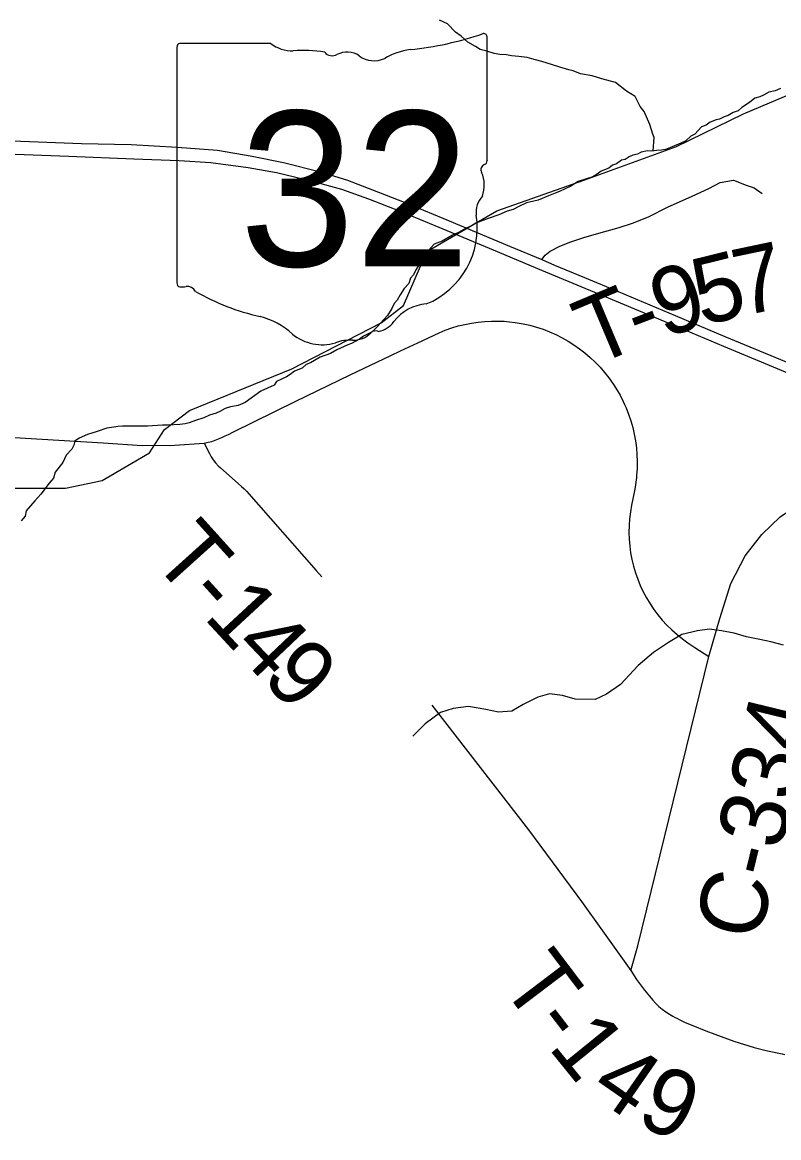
# Model space of a CAD drawing. Extents: x 0 to 34, y 0 to 22.
# Drawn here: x 8.4291 to 8.7507, y 15.8369 to 16.3111 of the extents above; entities that cross this region are included whole.
import ezdxf

# ---------------------------------------------------------------- set-up
doc = ezdxf.new("R2010")
doc.units = 0
for name, color, linetype in [('GM_X_County_Road', 7, 'Continuous'), ('GM_X_County_Road_Text', 7, 'Continuous'), ('GM_X_Minor_River', 7, 'Continuous'), ('GM_X_Rail_Line', 7, 'Continuous'), ('GM_X_State_Location', 7, 'Continuous'), ('GM_X_State_Route', 7, 'Continuous'), ('GM_X_State_Shield', 7, 'Continuous'), ('GM_X_Township_Road', 7, 'Continuous'), ('GM_X_Township_Road_Text', 7, 'Continuous')]:
    doc.layers.add(name, color=color, linetype=linetype)

msp = doc.modelspace()

# ---------------------------------------------------------------- linework, layer by layer
at = {"layer": 'GM_X_County_Road'}
for points in [[(8.597202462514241, 16.17481805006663), (8.60628499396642, 16.17912551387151), (8.608954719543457, 16.180203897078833), (8.611672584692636, 16.18115365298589), (8.61443271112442, 16.18197294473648), (8.617228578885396, 16.182659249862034), (8.620054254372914, 16.183211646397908), (8.622902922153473, 16.183628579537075), (8.625768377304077, 16.1839088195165), (8.628644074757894, 16.18405234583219), (8.631523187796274, 16.18405825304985), (8.633905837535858, 16.183959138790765), (8.636282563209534, 16.183766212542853), (8.638650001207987, 16.183479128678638), (8.640339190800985, 16.183215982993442), (8.642020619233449, 16.182904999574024), (8.644886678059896, 16.182260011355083), (8.64771762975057, 16.181475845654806), (8.65050758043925, 16.1805549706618), (8.653249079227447, 16.17949925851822), (8.655935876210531, 16.17831152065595), (8.658561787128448, 16.176994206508), (8.661120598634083, 16.17555077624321), (8.663605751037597, 16.173984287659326), (8.666012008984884, 16.17229883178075), (8.668333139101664, 16.170498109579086), (8.670563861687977, 16.16858645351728), (8.672698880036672, 16.16656855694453), (8.674733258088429, 16.16444905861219), (8.67666197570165, 16.162233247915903), (8.678480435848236, 16.159925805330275), (8.680184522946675, 16.157532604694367), (8.681769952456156, 16.15505954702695), (8.683233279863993, 16.152512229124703), (8.684570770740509, 16.149896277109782), (8.685174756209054, 16.14855751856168), (8.685779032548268, 16.14721877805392), (8.686855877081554, 16.144485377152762), (8.68779817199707, 16.141702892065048), (8.688603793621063, 16.138877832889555), (8.689271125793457, 16.136016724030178), (8.689798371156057, 16.133126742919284), (8.6901842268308, 16.130214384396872), (8.690427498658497, 16.127286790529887), (8.690528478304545, 16.12435049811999), (8.690486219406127, 16.121412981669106), (8.69030073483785, 16.11848136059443), (8.690268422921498, 16.1181253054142), (8.690233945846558, 16.117765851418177), (8.690196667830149, 16.117405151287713), (8.69016063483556, 16.117073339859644), (8.69011681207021, 16.11669087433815), (8.689784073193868, 16.114284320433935), (8.689354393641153, 16.111893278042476), (8.688137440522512, 16.105821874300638), (8.687637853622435, 16.102952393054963), (8.687285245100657, 16.100060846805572), (8.687080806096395, 16.09715531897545), (8.687024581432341, 16.094243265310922), (8.687116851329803, 16.09133184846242), (8.68735762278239, 16.088429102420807), (8.687745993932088, 16.085542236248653), (8.68828129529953, 16.08267927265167), (8.688961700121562, 16.079847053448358), (8.689785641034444, 16.077053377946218), (8.690750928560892, 16.07430507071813), (8.691855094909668, 16.071609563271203), (8.693095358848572, 16.06897431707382), (8.694468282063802, 16.066405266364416), (8.695970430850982, 16.063909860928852), (8.697598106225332, 16.061494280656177), (8.699346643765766, 16.059164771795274), (8.701211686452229, 16.05692721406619), (8.703188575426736, 16.05478814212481), (8.705271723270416, 16.052752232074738), (8.707456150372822, 16.0508256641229), (8.70973594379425, 16.049012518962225), (8.712105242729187, 16.04731834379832), (8.715015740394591, 16.04534735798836), (8.721045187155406, 16.041464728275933)], [(8.376038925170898, 16.136489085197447), (8.393449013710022, 16.136115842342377), (8.418580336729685, 16.134929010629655), (8.463499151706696, 16.132356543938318), (8.480120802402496, 16.131169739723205), (8.493781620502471, 16.13127537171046), (8.50649454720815, 16.132109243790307), (8.508204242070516, 16.132569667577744), (8.509716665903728, 16.13289838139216), (8.511080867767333, 16.133405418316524), (8.512517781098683, 16.13397335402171), (8.513954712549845, 16.134575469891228), (8.515372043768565, 16.135213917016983), (8.516770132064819, 16.135888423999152), (8.518663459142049, 16.136869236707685), (8.545450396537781, 16.149964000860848), (8.568528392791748, 16.16121421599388), (8.585778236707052, 16.16939889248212), (8.589936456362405, 16.17137204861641), (8.597202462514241, 16.17481805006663)], [(8.721045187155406, 16.041464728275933), (8.725599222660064, 16.057683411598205), (8.730371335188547, 16.07250930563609), (8.736398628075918, 16.084265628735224), (8.743451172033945, 16.09336868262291), (8.751355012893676, 16.10085620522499), (8.764080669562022, 16.109446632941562), (8.775342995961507, 16.11500789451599), (8.78709931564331, 16.118204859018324), (8.79987777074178, 16.119652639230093), (8.808859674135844, 16.119351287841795), (8.818565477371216, 16.117480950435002), (8.83598868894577, 16.112659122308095), (8.865286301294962, 16.103133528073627), (8.8657609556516, 16.10299135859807)], [(8.687825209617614, 15.908066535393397), (8.690765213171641, 15.918481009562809), (8.721045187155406, 16.041464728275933)]]:
    msp.add_lwpolyline(points, dxfattribs=at)
at = {"layer": 'GM_X_Minor_River'}
for points in [[(8.697302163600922, 16.256389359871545), (8.697674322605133, 16.26203898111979), (8.697129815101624, 16.263569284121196), (8.695866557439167, 16.267585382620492), (8.693488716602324, 16.273142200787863), (8.691813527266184, 16.275262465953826), (8.689604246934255, 16.27948500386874), (8.686032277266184, 16.28182970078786), (8.681341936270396, 16.285524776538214), (8.675473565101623, 16.286958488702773), (8.671315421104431, 16.28836189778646), (8.66638644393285, 16.289208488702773), (8.663365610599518, 16.290401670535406), (8.661471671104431, 16.290815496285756), (8.65769042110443, 16.292022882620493), (8.654476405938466, 16.29302951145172), (8.649937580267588, 16.294440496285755), (8.64728701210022, 16.29505697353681), (8.645772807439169, 16.295464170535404), (8.643692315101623, 16.29607117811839), (8.640277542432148, 16.296510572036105), (8.637050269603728, 16.296756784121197), (8.6349659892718, 16.297173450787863), (8.632119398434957, 16.297413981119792), (8.629654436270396, 16.297837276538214), (8.62663076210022, 16.298841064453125), (8.623789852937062, 16.29946132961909), (8.621722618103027, 16.30082875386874), (8.618519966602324, 16.30259579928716), (8.615711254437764, 16.305116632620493), (8.613269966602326, 16.30687136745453), (8.609906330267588, 16.31035242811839), (8.60651144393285, 16.311932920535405)], [(8.751441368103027, 16.282967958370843), (8.749142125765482, 16.28186757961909), (8.74647167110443, 16.28134390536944), (8.744169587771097, 16.28005318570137), (8.74263644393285, 16.27931833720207), (8.740536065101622, 16.278784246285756), (8.738223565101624, 16.276923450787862), (8.734957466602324, 16.274889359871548), (8.733412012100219, 16.273395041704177), (8.731308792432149, 16.272671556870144), (8.729196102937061, 16.271376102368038), (8.727475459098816, 16.27083632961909), (8.7255597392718, 16.269918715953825), (8.724033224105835, 16.269565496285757), (8.72154648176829, 16.26865829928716), (8.719813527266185, 16.267357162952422), (8.717900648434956, 16.26662894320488), (8.714995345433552, 16.263448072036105), (8.713272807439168, 16.26271701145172), (8.711146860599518, 16.260663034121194), (8.709040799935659, 16.259749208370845), (8.705401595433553, 16.258100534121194), (8.702532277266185, 16.25700962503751), (8.700815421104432, 16.25666019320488), (8.698721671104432, 16.25650583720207), (8.69681826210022, 16.25634958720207), (8.694917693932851, 16.256382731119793), (8.692247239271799, 16.255859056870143), (8.690711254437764, 16.25493386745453), (8.688614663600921, 16.254591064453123), (8.687081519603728, 16.25385716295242), (8.685351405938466, 16.252746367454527), (8.6838248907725, 16.252393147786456), (8.681709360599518, 16.250909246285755), (8.679988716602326, 16.250368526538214), (8.678446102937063, 16.249063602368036), (8.675193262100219, 16.247789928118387), (8.673460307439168, 16.246488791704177), (8.6717311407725, 16.245377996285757), (8.665424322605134, 16.243395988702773), (8.662348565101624, 16.241358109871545), (8.6575597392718, 16.239160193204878), (8.655646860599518, 16.238432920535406), (8.652776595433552, 16.23734201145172), (8.648374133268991, 16.23551720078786), (8.646653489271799, 16.234977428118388), (8.643410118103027, 16.234273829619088), (8.640154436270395, 16.232807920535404), (8.637851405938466, 16.231517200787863), (8.635178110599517, 16.23080413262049), (8.63172829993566, 16.229152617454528), (8.627142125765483, 16.22771132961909), (8.621975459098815, 16.225710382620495), (8.62005595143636, 16.224602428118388), (8.617756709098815, 16.223501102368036), (8.614494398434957, 16.221657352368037), (8.612003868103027, 16.220559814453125), (8.607588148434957, 16.21797458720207), (8.604145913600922, 16.21670375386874), (8.60259667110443, 16.215019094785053), (8.60143095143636, 16.21351814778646), (8.600445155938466, 16.211444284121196), (8.598506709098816, 16.209196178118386), (8.596358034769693, 16.205809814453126), (8.595373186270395, 16.203735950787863), (8.594207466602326, 16.20223500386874), (8.593408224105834, 16.199967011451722), (8.591472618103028, 16.197909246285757), (8.589717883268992, 16.19527761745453), (8.588538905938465, 16.193016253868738), (8.58718379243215, 16.191519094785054), (8.586197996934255, 16.189444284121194)], [(8.586197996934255, 16.189444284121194), (8.584436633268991, 16.186432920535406), (8.582887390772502, 16.18474826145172), (8.579982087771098, 16.181565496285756), (8.577857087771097, 16.179511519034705), (8.574214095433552, 16.17767345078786), (8.572481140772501, 16.176373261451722), (8.5690284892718, 16.17453140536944), (8.567499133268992, 16.173987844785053), (8.562899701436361, 16.171786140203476), (8.560213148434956, 16.17031265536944), (8.555813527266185, 16.168677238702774), (8.5515909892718, 16.16627951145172), (8.54986845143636, 16.165548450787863), (8.548132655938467, 16.164057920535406), (8.544878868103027, 16.16278329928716), (8.542953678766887, 16.161295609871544), (8.541416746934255, 16.160371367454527), (8.537200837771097, 16.158354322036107), (8.536225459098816, 16.15684958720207), (8.530479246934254, 16.15428708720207), (8.5239347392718, 16.149458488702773), (8.52087129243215, 16.148180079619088), (8.517631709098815, 16.14766587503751), (8.515338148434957, 16.146946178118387), (8.513035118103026, 16.145655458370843), (8.511501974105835, 16.14492155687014), (8.508635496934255, 16.144020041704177), (8.506336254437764, 16.142919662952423), (8.502706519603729, 16.141842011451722), (8.500026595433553, 16.14074826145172), (8.4983097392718, 16.140397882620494), (8.496022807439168, 16.140056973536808), (8.490885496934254, 16.13976625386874), (8.488794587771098, 16.13980318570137), (8.484417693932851, 16.139499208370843), (8.482323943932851, 16.139344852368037), (8.477572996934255, 16.13942818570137), (8.471679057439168, 16.139341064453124), (8.469775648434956, 16.139184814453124), (8.468061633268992, 16.139023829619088), (8.46501144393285, 16.138506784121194), (8.460995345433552, 16.13705602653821), (8.456791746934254, 16.135798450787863), (8.453345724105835, 16.13433632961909), (8.451422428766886, 16.133038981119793), (8.451014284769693, 16.13133538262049), (8.450225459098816, 16.129637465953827), (8.447709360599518, 16.127019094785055), (8.446328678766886, 16.124001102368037), (8.44302754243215, 16.11987515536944), (8.442412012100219, 16.117223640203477), (8.440476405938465, 16.115165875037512), (8.436976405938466, 16.110473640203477), (8.434457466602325, 16.10766587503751), (8.430773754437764, 16.103355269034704), (8.43035519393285, 16.101081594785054), (8.42861276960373, 16.099210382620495)], [(8.752700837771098, 16.046279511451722), (8.747401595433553, 16.047700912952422), (8.742666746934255, 16.048732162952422), (8.736981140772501, 16.04978140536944), (8.731684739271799, 16.05139314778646), (8.72638076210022, 16.05243386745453), (8.721258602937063, 16.05309201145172), (8.716113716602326, 16.052421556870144), (8.709432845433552, 16.050825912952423), (8.70386276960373, 16.047501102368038), (8.697516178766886, 16.04324068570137), (8.690957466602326, 16.03765261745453), (8.683405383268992, 16.02961189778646), (8.677442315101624, 16.025535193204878), (8.672648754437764, 16.02314693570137), (8.664095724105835, 16.023294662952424), (8.658801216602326, 16.024905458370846), (8.653299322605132, 16.02557023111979), (8.64833151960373, 16.024136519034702), (8.642004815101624, 16.021015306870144), (8.637204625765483, 16.018246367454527), (8.631493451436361, 16.017775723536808), (8.62619042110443, 16.019005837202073), (8.618798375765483, 16.020274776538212), (8.612320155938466, 16.01943576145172), (8.6069659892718, 16.017627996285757), (8.600419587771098, 16.012800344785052), (8.595197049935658, 16.007569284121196)]]:
    msp.add_lwpolyline(points, dxfattribs=at)
at = {"layer": 'GM_X_Rail_Line'}
msp.add_lwpolyline([(8.39413947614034, 16.113078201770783), (8.447417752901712, 16.11309525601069), (8.463045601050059, 16.116259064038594), (8.483152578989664, 16.128122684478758), (8.489542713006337, 16.137962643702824), (8.500147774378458, 16.146109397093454), (8.543675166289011, 16.16381011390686), (8.581702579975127, 16.183335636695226), (8.591198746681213, 16.190718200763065), (8.60113340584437, 16.213597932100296), (8.630924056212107, 16.230929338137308), (8.668334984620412, 16.244101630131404), (8.707193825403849, 16.258259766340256), (8.735670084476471, 16.272088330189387), (8.756890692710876, 16.28105139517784), (8.775026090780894, 16.285696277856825), (8.79858662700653, 16.293004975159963), (8.825599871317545, 16.298869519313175), (8.868701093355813, 16.309628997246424), (8.89210162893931, 16.307156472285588), (8.900000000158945, 16.30390025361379)], dxfattribs=at)
at = {"layer": 'GM_X_State_Route'}
for points in [[(8.058830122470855, 16.274515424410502), (8.15969742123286, 16.270712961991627), (8.233375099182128, 16.268048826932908), (8.4543488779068, 16.259494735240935), (8.475404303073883, 16.259056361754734), (8.494924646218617, 16.257959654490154), (8.512141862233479, 16.25664358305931), (8.526836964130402, 16.25412143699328), (8.5402159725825, 16.251489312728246), (8.555898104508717, 16.24754144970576), (8.567303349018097, 16.243922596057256), (8.57800956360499, 16.23979670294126), (8.591498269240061, 16.23453275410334), (8.607948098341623, 16.22773341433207), (8.636233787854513, 16.215898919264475)], [(8.096143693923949, 16.267127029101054), (8.156198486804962, 16.26499230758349), (8.23337511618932, 16.262291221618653), (8.26868693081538, 16.260865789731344), (8.28897497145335, 16.260043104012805), (8.448975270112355, 16.25417612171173), (8.476501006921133, 16.253079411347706), (8.49580200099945, 16.252312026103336), (8.509290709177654, 16.251434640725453), (8.525082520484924, 16.249350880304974), (8.537145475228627, 16.2472674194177), (8.552498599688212, 16.24353858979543), (8.552970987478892, 16.243407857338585)], [(8.552970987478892, 16.243407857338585), (8.56478090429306, 16.240139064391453), (8.576295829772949, 16.23608152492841), (8.58978452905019, 16.230817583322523), (8.606234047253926, 16.224018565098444), (8.631056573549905, 16.213632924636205)], [(8.636233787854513, 16.215898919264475), (8.649920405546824, 16.210172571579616), (8.655355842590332, 16.207886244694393), (8.668054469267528, 16.20261609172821), (8.682379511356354, 16.196561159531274), (8.706711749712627, 16.18641324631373), (8.72779265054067, 16.17752672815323), (8.755502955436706, 16.165984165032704), (8.776590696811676, 16.15720296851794), (8.800866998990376, 16.14699914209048), (8.82158348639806, 16.138336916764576), (8.84255192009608, 16.129646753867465), (8.856456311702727, 16.123843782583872), (8.873163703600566, 16.116779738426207), (8.88488150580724, 16.111985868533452), (8.898351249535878, 16.106933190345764), (8.900000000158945, 16.10641754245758)], [(8.631056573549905, 16.213632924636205), (8.648206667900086, 16.206457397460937), (8.681572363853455, 16.19256761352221), (8.705627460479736, 16.182478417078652), (8.727247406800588, 16.173432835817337), (8.75515437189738, 16.16175324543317), (8.776264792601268, 16.152881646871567), (8.800792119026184, 16.142667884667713), (8.821790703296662, 16.133870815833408), (8.843137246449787, 16.124875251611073), (8.857600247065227, 16.11883647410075), (8.866182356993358, 16.115295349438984)]]:
    msp.add_lwpolyline(points, dxfattribs=at)
at = {"layer": 'GM_X_State_Shield'}
for p, q in [((8.626697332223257, 16.252240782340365), (8.626697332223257, 16.304583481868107)), ((8.49486413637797, 16.30038219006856), (8.49486413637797, 16.20032206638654)), ((8.5347699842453, 16.302103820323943), (8.496161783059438, 16.302103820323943)), ((8.62668448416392, 16.25225363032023), (8.626697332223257, 16.252240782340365))]:
    msp.add_line(p, q, dxfattribs=at)
for centre, radius, start, end in [((8.579736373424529, 16.43851990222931), 0.1398078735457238, 275.8444694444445, 288.9064527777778), ((8.6252350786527, 16.304800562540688), 0.0014676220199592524, 351.8620861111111, 97.738), ((8.49637425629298, 16.30059525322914), 0.001527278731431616, 98.1301027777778, 188.13010277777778), ((8.543964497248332, 16.313719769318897), 0.014813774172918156, 231.61950555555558, 271.11188333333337), ((8.548876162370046, 16.245928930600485), 0.053181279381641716, 80.48669166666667, 94.98826944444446), ((8.560949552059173, 16.301113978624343), 0.00427366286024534, 219.79206111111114, 297.1023694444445), ((8.567223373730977, 16.289548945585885), 0.008885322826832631, 54.466683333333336, 119.14113055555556), ((8.578691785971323, 16.305411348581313), 0.010688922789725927, 233.85620555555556, 294.82819166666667), ((8.597569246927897, 16.27154243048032), 0.028127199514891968, 97.34618055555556, 120.7688527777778), ((8.626358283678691, 16.24839817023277), 0.002271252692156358, 107.94398333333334, 210.33696666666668), ((8.625131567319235, 16.2520385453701), 0.001570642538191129, 289.6038111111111, 7.734130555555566), ((8.611908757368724, 16.241781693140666), 0.013634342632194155, 340.0329638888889, 23.649566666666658), ((8.631955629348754, 16.230335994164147), 0.009919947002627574, 136.80649722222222, 186.92959444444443), ((8.587568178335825, 16.22367731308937), 0.03496914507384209, 292.3088861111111, 8.985838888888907), ((8.496388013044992, 16.200103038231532), 0.0015408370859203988, 171.9583861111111, 258.30661388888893), ((8.496621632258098, 16.210340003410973), 0.011758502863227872, 267.33899444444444, 280.6038555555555), ((8.499027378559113, 16.194549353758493), 0.00423985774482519, 29.748380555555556, 93.27174722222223), ((8.552557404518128, 16.284449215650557), 0.10096071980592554, 240.41292222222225, 257.1985), ((8.602312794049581, 16.17223040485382), 0.01915169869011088, 94.40312222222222, 142.57675), ((8.522457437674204, 16.155369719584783), 0.031588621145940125, 47.184155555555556, 75.83597222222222), ((8.57804760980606, 16.190624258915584), 0.011297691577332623, 282.8731916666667, 323.27711111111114), ((8.556622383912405, 16.19405289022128), 0.02004484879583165, 230.70037222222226, 286.29183611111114), ((8.569668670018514, 16.186559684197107), 0.010679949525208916, 268.7770194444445, 315.54927222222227), ((8.579329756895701, 16.176868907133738), 0.0030069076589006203, 65.75173055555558, 132.64842222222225), ((8.568204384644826, 16.15945808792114), 0.016470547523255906, 85.69512222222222, 111.20994722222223)]:
    msp.add_arc(centre, radius, start, end, dxfattribs=at)
at = {"layer": 'GM_X_Township_Road'}
for points in [[(8.673245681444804, 16.22109127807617), (8.682793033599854, 16.223881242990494), (8.688904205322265, 16.225810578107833), (8.695602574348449, 16.228485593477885), (8.70347222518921, 16.23245613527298), (8.713933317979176, 16.237191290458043), (8.720917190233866, 16.240356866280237), (8.725798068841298, 16.242895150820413), (8.731427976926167, 16.243976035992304), (8.736883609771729, 16.24187765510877), (8.74027038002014, 16.240762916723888), (8.743583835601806, 16.2383259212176)], [(8.649920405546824, 16.210172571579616), (8.651465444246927, 16.212136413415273), (8.65359796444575, 16.213735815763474), (8.657668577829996, 16.21596498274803), (8.662272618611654, 16.217757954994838), (8.667797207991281, 16.219599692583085), (8.673245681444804, 16.22109127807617)], [(8.50649454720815, 16.132109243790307), (8.508673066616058, 16.12770403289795), (8.509372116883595, 16.126320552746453), (8.510226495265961, 16.125021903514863), (8.511216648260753, 16.12382514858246), (8.512544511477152, 16.12244227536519), (8.513298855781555, 16.121776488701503), (8.522362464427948, 16.11377416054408), (8.523508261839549, 16.11272311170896), (8.524372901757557, 16.1117581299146), (8.554048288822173, 16.078104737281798), (8.556416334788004, 16.075402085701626)], [(8.603251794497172, 16.02086258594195), (8.644292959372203, 15.967777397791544), (8.666889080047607, 15.937333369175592), (8.67579294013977, 15.92488655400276)], [(8.67579294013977, 15.92488655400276), (8.687825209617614, 15.908066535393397), (8.690297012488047, 15.904256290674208), (8.693569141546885, 15.899656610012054), (8.697103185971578, 15.895370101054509), (8.698404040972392, 15.894040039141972), (8.699772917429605, 15.892775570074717), (8.701200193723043, 15.891578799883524), (8.702685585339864, 15.890452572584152), (8.704229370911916, 15.889404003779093), (8.705637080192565, 15.888535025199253), (8.706694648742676, 15.888004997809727), (8.707307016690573, 15.887697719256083), (8.708986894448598, 15.886889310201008), (8.710676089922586, 15.886112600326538), (8.712384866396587, 15.885370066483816), (8.714113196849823, 15.884656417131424), (8.719685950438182, 15.882360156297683), (8.72355988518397, 15.880879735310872), (8.731569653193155, 15.877918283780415), (8.740259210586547, 15.875333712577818), (8.745870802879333, 15.873821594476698), (8.752200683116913, 15.872530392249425), (8.753118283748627, 15.872364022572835)]]:
    msp.add_lwpolyline(points, dxfattribs=at)

# ---------------------------------------------------------------- texts
at = {"layer": 'GM_X_County_Road_Text'}
msp.add_text('C-334', height=0.028409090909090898, rotation=76.364914, dxfattribs=at).set_placement((8.74216780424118, 15.919615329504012))
at = {"layer": 'GM_X_State_Location'}
for s, p in [('s', (8.559296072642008, 16.243700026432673)), ('r', (8.559291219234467, 16.243700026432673))]:
    msp.add_text(s, height=9.46969696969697e-05, dxfattribs=at).set_placement(p)
msp.add_text('32', height=9.46969696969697e-05, rotation=1e-05, dxfattribs=at).set_placement((8.535449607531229, 16.236809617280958))
at = {"layer": 'GM_X_State_Shield'}
msp.add_text('32', height=0.06591810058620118, dxfattribs=at).set_placement((8.521443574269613, 16.207378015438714))
at = {"layer": 'GM_X_Township_Road_Text'}
for s, height, rotation, p in [('7', 0.028409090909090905, 11.866144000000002, (8.734671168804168, 16.186040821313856)), ('5', 0.02840909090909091, 13.863322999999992, (8.717936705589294, 16.181906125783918)), ('9', 0.028409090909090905, 17.424492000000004, (8.701688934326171, 16.176791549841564)), ('T', 0.02840909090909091, 22.851946, (8.671867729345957, 16.16464341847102)), ('-', 0.0284090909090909, 20.788109, (8.691198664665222, 16.172795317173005)), ('T', 0.02840909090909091, 312.047104, (8.48340305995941, 16.082824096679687)), ('-', 0.028409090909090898, 312.24003600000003, (8.497706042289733, 16.066966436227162)), ('1', 0.028409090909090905, 312.790676, (8.505749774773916, 16.058109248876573)), ('4', 0.02840909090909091, 313.54925199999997, (8.517916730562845, 16.04496982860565)), ('9', 0.02840909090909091, 314.435135, (8.530307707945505, 16.031941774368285)), ('T', 0.028409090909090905, 307.170933, (8.63183690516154, 15.9022251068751)), ('-', 0.028409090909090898, 307.44971100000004, (8.644743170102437, 15.885204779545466)), ('1', 0.02840909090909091, 309.01930999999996, (8.652299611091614, 15.875358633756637)), ('4', 0.028409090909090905, 325.21335600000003, (8.669623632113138, 15.855932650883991)), ('9', 0.02840909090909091, 336.63844700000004, (8.689271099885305, 15.843030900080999))]:
    msp.add_text(s, height=height, rotation=rotation, dxfattribs=at).set_placement(p)

doc.saveas('drawing.dxf')
